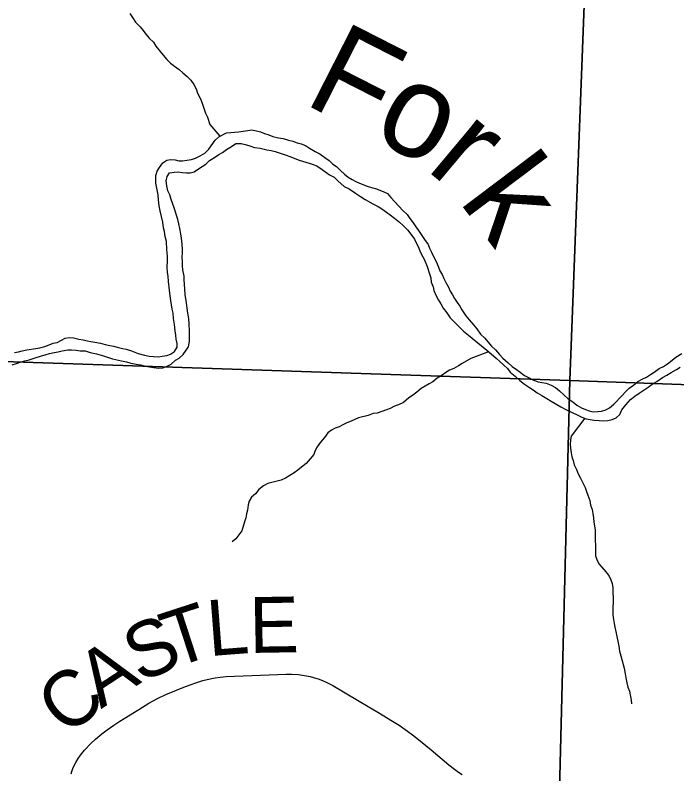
# Model space of a CAD drawing. Extents: x -3.3 to 34, y 0 to 56.8.
# Drawn here: x -0.926 to -0.252, y 30.269 to 31.042 of the extents above; entities that cross this region are included whole.
import ezdxf

# ---------------------------------------------------------------- set-up
doc = ezdxf.new("R2010")
doc.units = 0
for name, color, linetype in [('GM_X_Corporation', 7, 'Continuous'), ('GM_X_County_Road', 7, 'Continuous'), ('GM_X_Major_River', 7, 'Continuous'), ('GT_Project_Cells', 7, 'Continuous'), ('GT_Project_Soil_Layers', 7, 'Continuous'), ('SH_Masking', 7, 'Continuous')]:
    doc.layers.add(name, color=color, linetype=linetype)

msp = doc.modelspace()

# ---------------------------------------------------------------- linework, layer by layer
at = {"layer": 'GM_X_Corporation'}
for points in [[(-1.33537, 31.71163), (-0.3225, 31.67471), (-0.36109, 30.66979), (-1.36367, 30.70347)], [(-0.3225, 31.67471), (0.6926, 31.6401), (0.65935, 30.63337), (-0.36109, 30.66979)], [(-0.36109, 30.66979), (-0.38619, 29.67495), (-1.39177, 29.70668), (-1.36367, 30.70347)], [(-0.36109, 30.66979), (0.65935, 30.63337), (0.62472, 29.64178), (-0.38619, 29.67495)]]:
    msp.add_lwpolyline(points, close=True, dxfattribs=at)
at = {"layer": 'GM_X_County_Road'}
msp.add_lwpolyline([(-0.86898, 30.26914), (-0.86842, 30.27159), (-0.86741, 30.27457), (-0.86601, 30.27777), (-0.86429, 30.2809), (-0.86191, 30.28484), (-0.85952, 30.28822), (-0.85541, 30.29339), (-0.84906, 30.30018), (-0.84421, 30.30465), (-0.83775, 30.3101), (-0.83262, 30.31404), (-0.8258, 30.31874), (-0.81957, 30.3229), (-0.80034, 30.33491), (-0.7899, 30.34115), (-0.7811, 30.34592), (-0.77255, 30.35011), (-0.76195, 30.35464), (-0.75422, 30.35769), (-0.74789, 30.36006), (-0.74214, 30.36203), (-0.7349, 30.36426), (-0.72742, 30.36614), (-0.72233, 30.36713), (-0.71731, 30.36779), (-0.71123, 30.36836), (-0.70268, 30.36877), (-0.67621, 30.36972), (-0.65007, 30.37066), (-0.6445, 30.37074), (-0.63735, 30.37033), (-0.63124, 30.36951), (-0.62557, 30.36836), (-0.62222, 30.36749), (-0.61635, 30.36561), (-0.61234, 30.36406), (-0.60914, 30.36266), (-0.60502, 30.36062), (-0.60247, 30.35918), (-0.59155, 30.35282), (-0.57403, 30.34237), (-0.55658, 30.33194), (-0.54157, 30.32298), (-0.53494, 30.3187), (-0.52266, 30.31012), (-0.51691, 30.30565), (-0.50239, 30.29362), (-0.48427, 30.27851), (-0.4786, 30.274), (-0.4744, 30.27096), (-0.47054, 30.26868)], dxfattribs=at)
at = {"layer": 'GM_X_Major_River'}
for points in [[(-0.86132, 30.71199), (-0.85676, 30.7113), (-0.85296, 30.71021), (-0.84915, 30.70951), (-0.84497, 30.70881), (-0.83927, 30.70775), (-0.83433, 30.70668), (-0.82976, 30.7056), (-0.82596, 30.7049), (-0.82215, 30.70382), (-0.81682, 30.70237), (-0.81302, 30.70167), (-0.8077, 30.70023), (-0.80083, 30.69729), (-0.79436, 30.69586), (-0.7898, 30.69478), (-0.78524, 30.69447), (-0.78031, 30.69416), (-0.77652, 30.69459), (-0.7716, 30.69542), (-0.76783, 30.69661), (-0.76369, 30.69933), (-0.7611, 30.70392), (-0.76115, 30.70771), (-0.76197, 30.71188), (-0.7624, 30.71604), (-0.76322, 30.72059), (-0.76369, 30.72703), (-0.76491, 30.73308), (-0.76536, 30.73839), (-0.76617, 30.74255), (-0.76699, 30.7471), (-0.76743, 30.75126), (-0.76825, 30.75619), (-0.76909, 30.76187), (-0.76996, 30.77058), (-0.77042, 30.77627), (-0.77085, 30.78006), (-0.7713, 30.78536), (-0.77101, 30.79182), (-0.77107, 30.79637), (-0.77154, 30.8032), (-0.77204, 30.81154), (-0.77324, 30.81646), (-0.77407, 30.82176), (-0.77488, 30.82554), (-0.77572, 30.83122), (-0.77852, 30.84257), (-0.77935, 30.84787), (-0.78019, 30.85393), (-0.78064, 30.85885), (-0.7827, 30.87097), (-0.7828, 30.87856), (-0.78135, 30.88313), (-0.77912, 30.88696), (-0.77577, 30.89156), (-0.77164, 30.89427), (-0.76786, 30.89509), (-0.7633, 30.89477), (-0.75949, 30.89369), (-0.7557, 30.89374), (-0.75116, 30.89418), (-0.74662, 30.895), (-0.74246, 30.8962), (-0.73757, 30.89855), (-0.73305, 30.90127), (-0.72894, 30.9055), (-0.72224, 30.9147), (-0.71849, 30.91817), (-0.71096, 30.92207), (-0.70642, 30.92252), (-0.70263, 30.92295), (-0.69846, 30.92301), (-0.69392, 30.92383), (-0.689, 30.92466), (-0.68521, 30.92509), (-0.68027, 30.92402), (-0.67609, 30.92332), (-0.67227, 30.92148), (-0.6677, 30.92002), (-0.66351, 30.91857), (-0.6578, 30.91713), (-0.65324, 30.91643), (-0.64753, 30.91461), (-0.64334, 30.91353), (-0.63877, 30.91208), (-0.63459, 30.911), (-0.63039, 30.90916), (-0.62618, 30.90656), (-0.62045, 30.90323), (-0.61587, 30.90064), (-0.61051, 30.89692), (-0.60629, 30.89394), (-0.60245, 30.8902), (-0.59863, 30.88798), (-0.59478, 30.88386), (-0.59056, 30.88012), (-0.58673, 30.87714), (-0.5829, 30.87453), (-0.57908, 30.87269), (-0.57527, 30.87085)], [(-0.92923, 30.68599), (-0.9247, 30.68719), (-0.92017, 30.68877), (-0.91639, 30.68996), (-0.91185, 30.69078), (-0.90695, 30.69275), (-0.8994, 30.69514), (-0.89562, 30.69595), (-0.89109, 30.69753), (-0.88655, 30.69835), (-0.88238, 30.69917), (-0.87823, 30.69999), (-0.87255, 30.70121), (-0.86876, 30.70126), (-0.86421, 30.70095), (-0.86003, 30.70025), (-0.85471, 30.69994), (-0.84976, 30.69849), (-0.8433, 30.69707), (-0.83606, 30.69489), (-0.83226, 30.69381), (-0.82692, 30.69198), (-0.81779, 30.68984), (-0.81285, 30.68877), (-0.80828, 30.68769), (-0.80296, 30.68663), (-0.7984, 30.68594), (-0.79345, 30.68449), (-0.78509, 30.68309), (-0.78015, 30.6824), (-0.7756, 30.68284), (-0.77183, 30.68403), (-0.76731, 30.68638), (-0.76282, 30.69061), (-0.75905, 30.69256), (-0.75493, 30.69642), (-0.74973, 30.70408), (-0.74867, 30.70979), (-0.74838, 30.71662), (-0.74843, 30.72042), (-0.7489, 30.72724), (-0.74936, 30.73292), (-0.75019, 30.7386), (-0.75188, 30.75148), (-0.7531, 30.75716), (-0.75318, 30.76323), (-0.75406, 30.77232), (-0.75411, 30.77612), (-0.75534, 30.78255), (-0.75577, 30.78672), (-0.75583, 30.79089), (-0.75589, 30.79545), (-0.75558, 30.80039), (-0.75563, 30.80418), (-0.75649, 30.81214), (-0.75735, 30.81933), (-0.75856, 30.82463), (-0.75939, 30.82955), (-0.76058, 30.83371), (-0.76178, 30.83825), (-0.76416, 30.8458), (-0.7673, 30.85411), (-0.76851, 30.85902), (-0.77046, 30.86317), (-0.77166, 30.86809), (-0.77249, 30.87339), (-0.77141, 30.87758), (-0.76881, 30.88141), (-0.76427, 30.88223), (-0.7601, 30.88229), (-0.75554, 30.8816), (-0.75174, 30.88127), (-0.74795, 30.88132), (-0.7438, 30.88252), (-0.73929, 30.88562), (-0.73177, 30.89028), (-0.72802, 30.89413), (-0.72313, 30.89685), (-0.71863, 30.89995), (-0.71486, 30.90228), (-0.71073, 30.905), (-0.70584, 30.9081), (-0.70133, 30.9112), (-0.69602, 30.91128), (-0.69184, 30.9102), (-0.68803, 30.90911), (-0.68232, 30.90729), (-0.67662, 30.90662), (-0.66977, 30.90481), (-0.66521, 30.90412), (-0.6614, 30.90303), (-0.64998, 30.8994), (-0.64617, 30.89794), (-0.63664, 30.89427), (-0.62674, 30.89138), (-0.62255, 30.88992), (-0.61874, 30.88845), (-0.61338, 30.88473), (-0.60572, 30.87953)], [(-0.60572, 30.87953), (-0.60113, 30.87694), (-0.59729, 30.8732), (-0.59077, 30.86759), (-0.58581, 30.86501), (-0.5793, 30.86054), (-0.57432, 30.8572), (-0.56935, 30.85423), (-0.56171, 30.84979), (-0.55636, 30.84721), (-0.55254, 30.8446), (-0.54794, 30.84125), (-0.54411, 30.83865), (-0.53952, 30.8353), (-0.53453, 30.83119), (-0.5307, 30.82783), (-0.52646, 30.82334), (-0.52299, 30.81883), (-0.51913, 30.81395), (-0.51756, 30.81018), (-0.51561, 30.80641), (-0.51366, 30.80189), (-0.51209, 30.79811), (-0.50937, 30.7936), (-0.50624, 30.78605), (-0.50386, 30.7785), (-0.50267, 30.77434), (-0.50223, 30.77017), (-0.50027, 30.76526), (-0.49946, 30.76148), (-0.49711, 30.7562), (-0.49478, 30.75168), (-0.49245, 30.74792), (-0.49011, 30.7434), (-0.48626, 30.7389), (-0.48278, 30.73364), (-0.47931, 30.72989), (-0.46932, 30.72016), (-0.46434, 30.71606), (-0.45092, 30.70524), (-0.44555, 30.70076), (-0.44095, 30.69703), (-0.43596, 30.69255), (-0.43212, 30.68919), (-0.42828, 30.68545), (-0.42444, 30.68208), (-0.42173, 30.67833), (-0.41675, 30.67422), (-0.41176, 30.66974), (-0.40716, 30.66601), (-0.40218, 30.66266), (-0.39836, 30.66044), (-0.39415, 30.65746), (-0.38956, 30.65449), (-0.38421, 30.65153), (-0.38, 30.64893), (-0.37006, 30.643), (-0.36509, 30.64042), (-0.35288, 30.63451), (-0.34868, 30.63268), (-0.34411, 30.63084), (-0.34031, 30.63014), (-0.33613, 30.62944), (-0.33119, 30.62913), (-0.32702, 30.6288), (-0.32209, 30.62925), (-0.31793, 30.63007), (-0.31379, 30.63202), (-0.31004, 30.63511), (-0.30783, 30.64008), (-0.30372, 30.64507), (-0.29925, 30.65044), (-0.29474, 30.65392), (-0.29024, 30.65702), (-0.2861, 30.65973), (-0.28122, 30.66321), (-0.27709, 30.66631), (-0.2722, 30.66903), (-0.26656, 30.6729), (-0.26204, 30.67524), (-0.25752, 30.67796), (-0.25226, 30.68107), (-0.2485, 30.6834)], [(-0.57527, 30.87085), (-0.56764, 30.86792), (-0.56307, 30.86646), (-0.55812, 30.86502), (-0.5505, 30.86209), (-0.54668, 30.86024), (-0.54321, 30.85612), (-0.53513, 30.8475), (-0.53128, 30.843), (-0.52667, 30.83889), (-0.52396, 30.83476), (-0.52049, 30.83063), (-0.51778, 30.82649), (-0.51508, 30.82274), (-0.50888, 30.81334), (-0.5054, 30.80845), (-0.50384, 30.80468), (-0.50188, 30.80053), (-0.49915, 30.79488), (-0.49682, 30.79036), (-0.49485, 30.78545), (-0.49328, 30.78168), (-0.49096, 30.77792), (-0.48939, 30.77377), (-0.48743, 30.76962), (-0.48472, 30.7651), (-0.48277, 30.76096), (-0.48044, 30.75719), (-0.47849, 30.75343), (-0.47578, 30.74929), (-0.47308, 30.74553), (-0.47113, 30.74177), (-0.46688, 30.73575), (-0.46341, 30.73163), (-0.45917, 30.72675), (-0.4557, 30.72263), (-0.45184, 30.71699), (-0.44761, 30.71288), (-0.44452, 30.70913), (-0.44068, 30.70501), (-0.43683, 30.70126), (-0.43259, 30.69639), (-0.42913, 30.69264), (-0.42376, 30.68778), (-0.41953, 30.68405), (-0.41532, 30.68107), (-0.41149, 30.67847), (-0.40728, 30.67512), (-0.40308, 30.6729), (-0.3985, 30.67068), (-0.39316, 30.66848), (-0.38936, 30.66778), (-0.38518, 30.66708), (-0.37984, 30.66525), (-0.37563, 30.66266), (-0.37142, 30.6593), (-0.36719, 30.65518), (-0.36259, 30.65107), (-0.35799, 30.6481), (-0.35378, 30.64475), (-0.34919, 30.64215), (-0.345, 30.64032), (-0.34118, 30.63885), (-0.337, 30.63815), (-0.33245, 30.63821), (-0.32867, 30.63865), (-0.32413, 30.63985), (-0.32037, 30.64218), (-0.31625, 30.64565), (-0.30764, 30.6545), (-0.30428, 30.65834), (-0.30054, 30.66218), (-0.29604, 30.66528), (-0.29153, 30.66876), (-0.28664, 30.67149), (-0.28287, 30.67344), (-0.27874, 30.67615), (-0.27498, 30.67848), (-0.26972, 30.68197), (-0.26558, 30.6843), (-0.26144, 30.68701), (-0.25656, 30.6905), (-0.25281, 30.69359), (-0.24679, 30.69746)], [(-0.92675, 30.69854), (-0.92296, 30.69898), (-0.91918, 30.70017), (-0.91427, 30.701), (-0.90519, 30.70264), (-0.90102, 30.70308), (-0.89611, 30.70467), (-0.89158, 30.70625), (-0.88743, 30.70783), (-0.88327, 30.70864), (-0.87913, 30.71098), (-0.87537, 30.71293), (-0.87083, 30.71375), (-0.86665, 30.71343), (-0.86132, 30.71199)]]:
    msp.add_lwpolyline(points, dxfattribs=at)
at = {"layer": 'GT_Project_Soil_Layers'}
for points in [[(-0.80931, 31.04365), (-0.80659, 31.03951), (-0.8035, 31.035), (-0.79888, 31.03013), (-0.7958, 31.02638), (-0.79309, 31.02262), (-0.78963, 31.0185), (-0.7854, 31.01438), (-0.78269, 31.01025), (-0.77845, 31.00499), (-0.77536, 31.00124), (-0.77151, 30.99674), (-0.76805, 30.993), (-0.76383, 30.99002), (-0.75924, 30.98667), (-0.7554, 30.98331), (-0.7508, 30.97958), (-0.74733, 30.97583), (-0.74424, 30.97132), (-0.7419, 30.9668), (-0.74033, 30.96264), (-0.73838, 30.95888), (-0.73681, 30.9551), (-0.73525, 30.95133), (-0.73209, 30.94227), (-0.73014, 30.93812), (-0.72776, 30.93056), (-0.71759, 30.91864)], [(-0.44366, 30.69923), (-0.46174, 30.69219), (-0.47077, 30.68713), (-0.47453, 30.6848), (-0.47904, 30.68208), (-0.48358, 30.6805), (-0.48734, 30.67817), (-0.49109, 30.67546), (-0.49598, 30.67236), (-0.50048, 30.6685), (-0.50424, 30.66655), (-0.51252, 30.66188), (-0.51702, 30.65802), (-0.52115, 30.65455), (-0.52491, 30.65222), (-0.53053, 30.64759), (-0.53543, 30.64524), (-0.53958, 30.64366), (-0.5441, 30.64132), (-0.54788, 30.64013), (-0.5524, 30.63817), (-0.55731, 30.63658), (-0.56147, 30.63615), (-0.56638, 30.63418), (-0.5762, 30.63177), (-0.58375, 30.62863), (-0.58827, 30.62666), (-0.59242, 30.62471), (-0.59618, 30.62276), (-0.59995, 30.62119), (-0.60372, 30.61924), (-0.60747, 30.61653), (-0.61082, 30.61193), (-0.61493, 30.60694), (-0.61828, 30.60233), (-0.6205, 30.59851), (-0.62197, 30.59469), (-0.6257, 30.59009), (-0.62981, 30.58547), (-0.63431, 30.58162), (-0.63806, 30.57853), (-0.64181, 30.57582), (-0.65084, 30.57038), (-0.65499, 30.56842), (-0.66859, 30.56482), (-0.67311, 30.56248), (-0.67799, 30.55899), (-0.68134, 30.55439), (-0.68546, 30.55092), (-0.68769, 30.54709), (-0.68877, 30.54328), (-0.68946, 30.53796), (-0.69055, 30.53415), (-0.69125, 30.52997), (-0.69233, 30.52578), (-0.69524, 30.51663), (-0.69822, 30.51279), (-0.7012, 30.50858), (-0.70495, 30.50549)], [(-0.34578, 30.63151), (-0.35942, 30.61317), (-0.36013, 30.60937), (-0.36044, 30.60481), (-0.36039, 30.60102), (-0.35957, 30.5961), (-0.35876, 30.59231), (-0.35757, 30.58853), (-0.35637, 30.584), (-0.35403, 30.5791), (-0.35245, 30.57495), (-0.35012, 30.57042), (-0.34778, 30.56553), (-0.34544, 30.561), (-0.34387, 30.55685), (-0.34268, 30.55307), (-0.34071, 30.54779), (-0.33989, 30.54287), (-0.33831, 30.53834), (-0.3375, 30.53455), (-0.33668, 30.53001), (-0.33662, 30.52546), (-0.335, 30.51789), (-0.33464, 30.49134), (-0.33345, 30.48756), (-0.33149, 30.48303), (-0.3238, 30.47479), (-0.32071, 30.47066), (-0.31914, 30.46689), (-0.31795, 30.46311), (-0.31713, 30.45857), (-0.31693, 30.4434), (-0.31726, 30.4396), (-0.31714, 30.43125), (-0.31632, 30.42633), (-0.31589, 30.42254), (-0.31508, 30.41876), (-0.31386, 30.4127), (-0.31103, 30.39946), (-0.3102, 30.39416), (-0.309, 30.38963), (-0.30781, 30.38585), (-0.30541, 30.37677), (-0.30457, 30.37109), (-0.30376, 30.36693), (-0.30294, 30.36201), (-0.30174, 30.35748), (-0.30017, 30.35332), (-0.29852, 30.34424), (-0.29809, 30.34045)]]:
    msp.add_lwpolyline(points, dxfattribs=at)

# ---------------------------------------------------------------- texts
at = {"layer": 'GT_Project_Cells'}
for s, height, rotation, p in [('Fo', 0.094691, 333.01406, (-0.63383, 30.95273)), ('r', 0.09468, 320.01258, (-0.50892, 30.8857)), ('k', 0.09468, 307.01014, (-0.47502, 30.85321))]:
    msp.add_text(s, height=height, rotation=rotation, dxfattribs=at).set_placement(p)
at = {"layer": 'SH_Masking'}
for s, rotation, p in [('T', 18.06632, (-0.76559, 30.37661)), ('L', 4.44653, (-0.72868, 30.3891)), ('E', 0.96648, (-0.68722, 30.39235)), ('S', 24.44395, (-0.79893, 30.36135)), ('A', 33.20055, (-0.83876, 30.33508)), ('C', 39.73661, (-0.87327, 30.30627))]:
    msp.add_text(s, height=0.05682, rotation=rotation, dxfattribs=at).set_placement(p)

doc.saveas('drawing.dxf')
